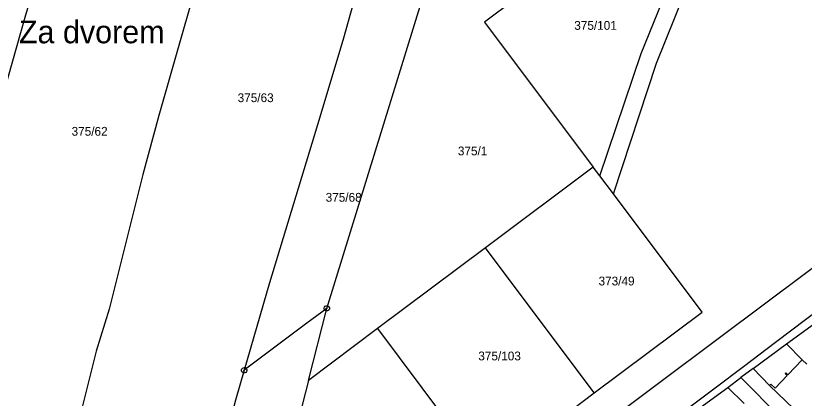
# Model space of a CAD drawing. Extents: x -737240 to -735272, y -1119606 to -1117878.
# Drawn here: x -737069.3 to -736917.1, y -1118317 to -1118243.1 of the extents above; entities that cross this region are included whole.
import ezdxf

# ---------------------------------------------------------------- set-up
doc = ezdxf.new("R2010")
doc.units = 0
for name, color, linetype in [('Level 1', 7, 'Continuous'), ('Level 15', 7, 'Continuous'), ('Level 18', 7, 'Continuous'), ('Level 25', 7, 'Continuous'), ('Level 4', 7, 'Continuous')]:
    doc.layers.add(name, color=color, linetype=linetype)

msp = doc.modelspace()

# ---------------------------------------------------------------- linework, layer by layer
at = {"layer": 'Level 1'}
for p, q in [((-737009.24, -1118299.65), (-736963.38, -1118150.85)), ((-736957.79, -1118272.35), (-736978.62, -1118287.96)), ((-736956.52, -1118274.04), (-736957.79, -1118272.35)), ((-736953.91, -1118277.53), (-736956.52, -1118274.04)), ((-736978.62, -1118287.96), (-736999.45, -1118303.57)), ((-736957.63, -1118315.98), (-736978.62, -1118287.96)), ((-737012.79, -1118313.56), (-737009.24, -1118299.65)), ((-736920.49, -1118306.51), (-736914.42, -1118302.03)), ((-736999.45, -1118303.57), (-737012.79, -1118313.56)), ((-736999.45, -1118303.57), (-736978.46, -1118331.58)), ((-736926.96, -1118311.29), (-736920.49, -1118306.51)), ((-736920.49, -1118306.51), (-736917.46, -1118309.61)), ((-736917.46, -1118309.61), (-736916.57, -1118310.45)), ((-736926.96, -1118311.29), (-736929.3, -1118313.03)), ((-736923.81, -1118314.54), (-736926.96, -1118311.29)), ((-737012.79, -1118313.56), (-737015.76, -1118325.21)), ((-736931.85, -1118314.93), (-736929.3, -1118313.03)), ((-736929.3, -1118313.03), (-736897.68, -1118344.81)), ((-736937.95, -1118319.4), (-736931.85, -1118314.93)), ((-736928.67, -1118318.05), (-736931.85, -1118314.93)), ((-736914.92, -1118323), (-736923.81, -1118314.54)), ((-736972.69, -1118327.26), (-736957.63, -1118315.98))]:
    msp.add_line(p, q, dxfattribs=at)
for points in [[(-737029.43, -1118124.13), (-737034.94, -1118139.98), (-737048.31, -1118179.39), (-737058.44, -1118212.68), (-737067.49, -1118243.46), (-737071.6, -1118257.83), (-737078.32, -1118279.5), (-737084.42, -1118301.61), (-737098.08, -1118350.32), (-737114.84, -1118418.38)], [(-736998.51, -1118128.86), (-737004.54, -1118145.1), (-737020.58, -1118190.19), (-737023.38, -1118200.86), (-737028.93, -1118218.11), (-737036.75, -1118245.28), (-737041.62, -1118262.4), (-737044.75, -1118273.81), (-737051.26, -1118299.81), (-737053.73, -1118307.95), (-737057.43, -1118322.6), (-737064.5, -1118349.56), (-737069.08, -1118368.38), (-737073.33, -1118384.02), (-737078.61, -1118401.88), (-737082.32, -1118416.88)], [(-736972.51, -1118147), (-736978.14, -1118161.04), (-736984.85, -1118178.63), (-736993.36, -1118202.91), (-736997.19, -1118215.89), (-737006.03, -1118247.48), (-737010.55, -1118262.71), (-737020.29, -1118294.69), (-737025.19, -1118311.61)], [(-736953.91, -1118277.53), (-736945.61, -1118252.3), (-736914.91, -1118175.99)], [(-736931.93, -1118209.27), (-736978.77, -1118244.35), (-736957.79, -1118272.35)], [(-736956.52, -1118274.04), (-736948.53, -1118250.4), (-736932.11, -1118209.76), (-736931.93, -1118209.27)], [(-736875, -1118261.5), (-736892.05, -1118274.35), (-736933.2, -1118305.18), (-736958.26, -1118323.95)], [(-736870.36, -1118266.74), (-736874.61, -1118269.96), (-736880.65, -1118274.52), (-736886.84, -1118279.2), (-736892.27, -1118283.31), (-736898.46, -1118287.98), (-736904.5, -1118292.55), (-736910.54, -1118297.11), (-736916.59, -1118301.68), (-736922.63, -1118306.25), (-736928.81, -1118310.93), (-736934.25, -1118315.04), (-736940.43, -1118319.71), (-736946.48, -1118324.28), (-736952.51, -1118328.85), (-736954.23, -1118330.14)], [(-736957.63, -1118315.98), (-736936.8, -1118300.37), (-736953.91, -1118277.53)], [(-737009.24, -1118299.65), (-737013.07, -1118302.52), (-737025.19, -1118311.61)], [(-737025.19, -1118311.61), (-737026.86, -1118317.37), (-737032.55, -1118339.39), (-737038.58, -1118365.42), (-737044.91, -1118388.86)]]:
    msp.add_lwpolyline(points, dxfattribs=at)
at = {"layer": 'Level 25'}
for centre, major_axis in [((-737009.24, -1118299.65), (0.414, 0.308)), ((-737009.24, -1118299.65), (0.0301, 0.0224)), ((-737025.19, -1118311.61), (0.414, 0.308)), ((-737025.19, -1118311.61), (0.0301, 0.0224))]:
    msp.add_ellipse(centre, major_axis=major_axis, ratio=0.9848078, dxfattribs=at)
at = {"layer": 'Level 4'}
msp.add_lwpolyline([(-736917.46, -1118309.61), (-736920.22, -1118312.51), (-736920.65, -1118312.09), (-736920.79, -1118312.24), (-736920.35, -1118312.65), (-736922.68, -1118315.1), (-736923.55, -1118314.27), (-736923.81, -1118314.54)], dxfattribs=at)

# ---------------------------------------------------------------- texts
at = {"layer": 'Level 15'}
msp.add_text('Za dvorem', height=4.4, dxfattribs=at).set_placement((-737068.66, -1118248.44))
at = {"layer": 'Level 18'}
for s, p in [('375/101', (-736961.47, -1118245.84)), ('375/63', (-737026.44, -1118259.81)), ('375/62', (-737058.49, -1118266.3)), ('375/1', (-736983.935, -1118270.09)), ('375/68', (-737009.45, -1118279.05)), ('373/49', (-736956.78, -1118295.22)), ('375/103', (-736979.99, -1118309.7))]:
    msp.add_text(s, height=1.7, dxfattribs=at).set_placement(p)

doc.saveas('drawing.dxf')
